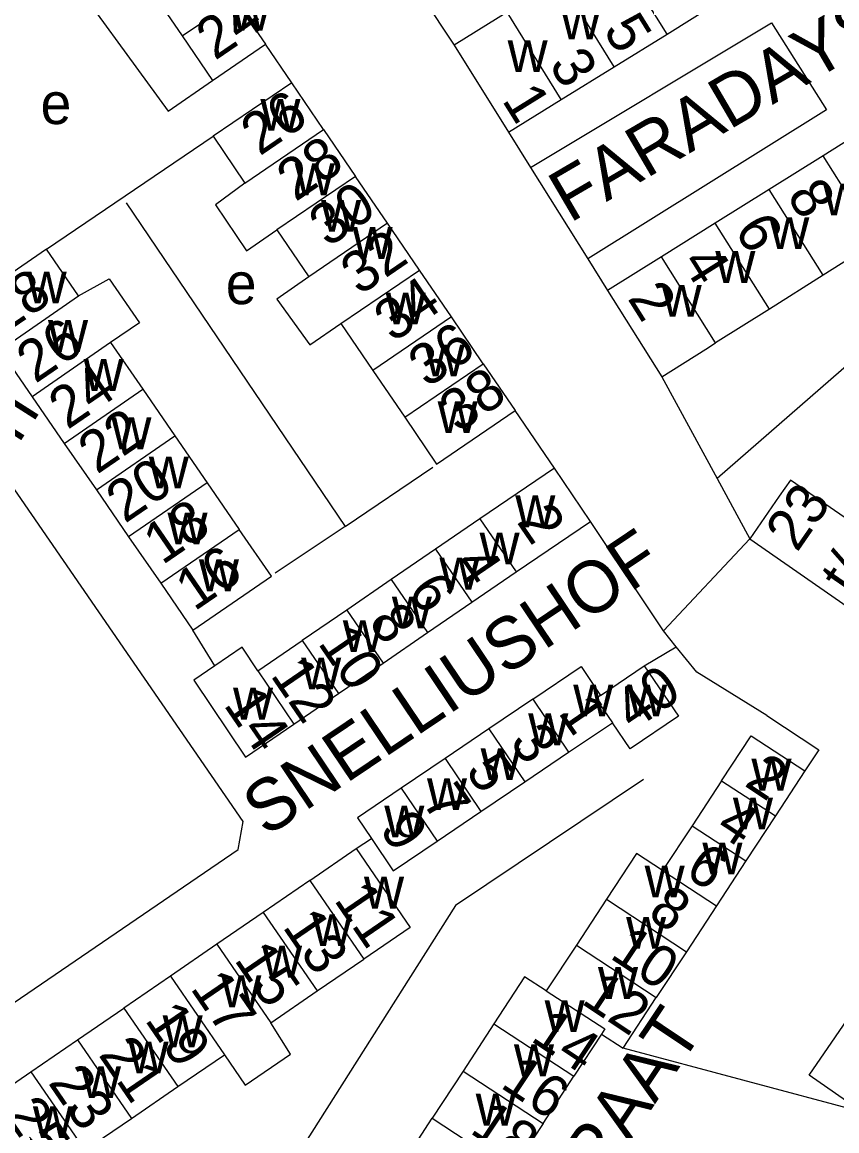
# Model space of a CAD drawing. Extents: x 159294 to 161936, y 384538 to 386517.
# Drawn here: x 159801.9 to 159880.6, y 385096.8 to 385204 of the extents above; entities that cross this region are included whole.
import ezdxf

# ---------------------------------------------------------------- set-up
doc = ezdxf.new("R2010")
doc.units = 0
for name, color, linetype in [('BLT_Basislijn', 7, 'Continuous'), ('BLT_Bebouwing', 7, 'Continuous'), ('BLT_Centroide', 7, 'Continuous'), ('BLT_Huisnummer', 7, 'Continuous'), ('BLT_Huisnummer_ tussenligend', 7, 'Continuous'), ('BLT_Huisnummer_reeks', 7, 'Continuous'), ('BLT_Onderverdeling_panden', 7, 'Continuous'), ('BLT_Straatnaam', 7, 'Continuous'), ('BLT_Vlakafsluiter', 7, 'Continuous')]:
    doc.layers.add(name, color=color, linetype=linetype)

msp = doc.modelspace()

# ---------------------------------------------------------------- linework, layer by layer
at = {"layer": 'BLT_Basislijn'}
for p, q in [((159838.25, 385209.82), (159843.61, 385201.74)), ((159827.93, 385198.11), (159825.39, 385201.82)), ((159804.23, 385182.02), (159820.33, 385192.93)), ((159848.85, 385193.32), (159850.98, 385189.93)), ((159850.98, 385189.93), (159856.51, 385181.1)), ((159856.51, 385181.1), (159858.43, 385178.04)), ((159893.92, 385181.56), (159869.01, 385159.87)), ((159863.68, 385169.69), (159869.01, 385159.87)), ((159853.31, 385160.86), (159849.52, 385166.43)), ((159869.01, 385159.87), (159872.18, 385154.05)), ((159833.09, 385155.24), (159826.33, 385150.72)), ((159863.84, 385145.15), (159856.77, 385155.72)), ((159820.51, 385141.77), (159818.39, 385145.22)), ((159861.96, 385141.76), (159865.07, 385143.61)), ((159861.9, 385130.79), (159843.73, 385118.6)), ((159877.89, 385102.23), (159897.73, 385131.1)), ((159834.15, 385124.11), (159835.62, 385125.07)), ((159843.73, 385118.6), (159815.51, 385074.05)), ((159883.05, 385098.63), (159877.89, 385102.23))]:
    msp.add_line(p, q, dxfattribs=at)
for points in [[(159797.86, 385180.72), (159800.24, 385184.36), (159789.73, 385199.76), (159805.13, 385210.27), (159816, 385195.36), (159820.28, 385198.32)], [(159850.98, 385189.93), (159874.25, 385203.89), (159879.57, 385195.49), (159856.51, 385181.1)], [(159811.95, 385186.49), (159833.09, 385155.24), (159841.56, 385160.97)], [(159865.07, 385143.61), (159863.84, 385145.15)], [(159873.81, 385136.96), (159867.04, 385141.15), (159865.07, 385143.61)], [(159873.81, 385136.96), (159878.83, 385133.65), (159877.49, 385131.61)]]:
    msp.add_lwpolyline(points, dxfattribs=at)
msp.add_lwpolyline([(159796.41, 385160.94), (159764.11, 385111.55), (159764.6, 385108.77), (159781.79, 385097.56), (159784.03, 385097.59), (159822.74, 385124.02), (159823.25, 385126.73), (159799.73, 385160.83)], close=True, dxfattribs=at)
at = {"layer": 'BLT_Bebouwing'}
for p, q in [((159814.41, 385206.95), (159817.34, 385202.64)), ((159822.46, 385206.13), (159825.39, 385201.82)), ((159864.18, 385202.8), (159869.28, 385205.97)), ((159859.07, 385199.64), (159864.18, 385202.8)), ((159843.61, 385201.74), (159848.85, 385193.32)), ((159853.96, 385196.48), (159859.07, 385199.64)), ((159831.01, 385193.58), (159827.93, 385198.11)), ((159848.85, 385193.32), (159853.96, 385196.48)), ((159831.01, 385193.58), (159834.1, 385189.06)), ((159884.44, 385194.31), (159879.24, 385191.05)), ((159879.24, 385191.05), (159874.04, 385187.8)), ((159837.18, 385184.53), (159834.1, 385189.06)), ((159874.04, 385187.8), (159868.83, 385184.54)), ((159840.27, 385180.01), (159837.18, 385184.53)), ((159868.83, 385184.54), (159863.63, 385181.29)), ((159826.49, 385183.88), (159829.58, 385179.35)), ((159884.45, 385182.78), (159879.26, 385179.51)), ((159863.63, 385181.29), (159858.43, 385178.04)), ((159843.35, 385175.48), (159840.27, 385180.01)), ((159879.26, 385179.51), (159874.07, 385176.23)), ((159858.43, 385178.04), (159863.68, 385169.69)), ((159846.43, 385170.95), (159843.35, 385175.48)), ((159874.07, 385176.23), (159868.87, 385172.96)), ((159832.67, 385174.83), (159835.75, 385170.3)), ((159799.75, 385172.28), (159802.85, 385167.77)), ((159810.44, 385173), (159813.55, 385168.49)), ((159835.75, 385170.3), (159838.84, 385165.78)), ((159846.43, 385170.95), (159849.52, 385166.43)), ((159813.55, 385168.49), (159816.65, 385163.98)), ((159802.85, 385167.77), (159805.96, 385163.26)), ((159816.65, 385163.98), (159819.76, 385159.46)), ((159805.96, 385163.26), (159809.07, 385158.76)), ((159853.31, 385160.86), (159846.11, 385155.98)), ((159856.77, 385155.72), (159853.31, 385160.86)), ((159819.76, 385159.46), (159822.86, 385154.95)), ((159809.07, 385158.76), (159812.17, 385154.24)), ((159846.11, 385155.98), (159841.82, 385153.04)), ((159849.6, 385150.86), (159856.77, 385155.72)), ((159812.17, 385154.24), (159815.28, 385149.74)), ((159841.82, 385153.04), (159837.53, 385150.1)), ((159845.33, 385147.92), (159849.6, 385150.86)), ((159837.53, 385150.1), (159833.24, 385147.16)), ((159841.04, 385144.98), (159845.33, 385147.92)), ((159833.24, 385147.16), (159828.95, 385144.22)), ((159836.75, 385142.04), (159841.04, 385144.98)), ((159824.66, 385141.28), (159828.95, 385144.22)), ((159832.46, 385139.1), (159836.75, 385142.04)), ((159828.12, 385136.13), (159832.46, 385139.1)), ((159851.21, 385138.53), (159846.97, 385135.67)), ((159854.67, 385133.41), (159858.9, 385136.27)), ((159846.97, 385135.67), (159842.74, 385132.8)), ((159842.74, 385132.8), (159838.5, 385129.94)), ((159850.43, 385130.55), (159854.67, 385133.41)), ((159877.49, 385131.61), (159874.64, 385127.27)), ((159846.2, 385127.68), (159850.43, 385130.55)), ((159869.45, 385130.66), (159866.6, 385126.32)), ((159841.96, 385124.82), (159846.2, 385127.68)), ((159874.64, 385127.27), (159871.79, 385122.92)), ((159866.6, 385126.32), (159863.75, 385121.99)), ((159871.79, 385122.92), (159868.95, 385118.57)), ((159829.67, 385121.03), (159825.18, 385117.95)), ((159858.33, 385119.21), (159855.42, 385114.79)), ((159825.18, 385117.95), (159820.69, 385114.86)), ((159868.95, 385118.57), (159866.05, 385114.14)), ((159820.69, 385114.86), (159816.21, 385111.79)), ((159855.42, 385114.79), (159852.51, 385110.37)), ((159830.4, 385110.35), (159834.89, 385113.42)), ((159866.05, 385114.14), (159863.14, 385109.71)), ((159816.21, 385111.79), (159811.72, 385108.7)), ((159825.91, 385107.27), (159830.4, 385110.35)), ((159859.93, 385104.81), (159863.14, 385109.71)), ((159807.23, 385105.62), (159811.72, 385108.7)), ((159847.45, 385107.17), (159844.47, 385102.61)), ((159857.84, 385106.18), (159855.18, 385102.12)), ((159857.84, 385106.18), (159859.93, 385104.81)), ((159802.74, 385102.54), (159807.23, 385105.62)), ((159816.93, 385101.12), (159821.42, 385104.19)), ((159798.26, 385099.46), (159802.74, 385102.54)), ((159844.47, 385102.61), (159841.5, 385098.05)), ((159852.2, 385097.56), (159855.18, 385102.12)), ((159812.44, 385098.04), (159816.93, 385101.12)), ((159807.95, 385094.96), (159812.44, 385098.04)), ((159838.52, 385093.48), (159841.5, 385098.05)), ((159852.2, 385097.56), (159849.22, 385093))]:
    msp.add_line(p, q, dxfattribs=at)
for points in [[(159848.73, 385204.93), (159847.86, 385204.38), (159843.61, 385201.74)], [(159817.34, 385202.64), (159820.28, 385198.32)], [(159820.28, 385198.32), (159825.39, 385201.82)], [(159827.93, 385198.11), (159820.33, 385192.93)], [(159820.33, 385192.93), (159823.41, 385188.4)], [(159823.41, 385188.4), (159820.58, 385186.3), (159823.55, 385181.87), (159826.49, 385183.88)], [(159804.23, 385182.02), (159796.64, 385176.8)], [(159807.34, 385177.51), (159804.23, 385182.02)], [(159807.34, 385177.51), (159810.29, 385179.17), (159813.22, 385174.91), (159810.44, 385173)], [(159829.58, 385179.35), (159826.48, 385177.18), (159829.67, 385172.79), (159832.67, 385174.83)], [(159863.68, 385169.69), (159867.91, 385172.36), (159868.87, 385172.96)], [(159838.84, 385165.78), (159841.92, 385161.25), (159849.52, 385166.43)], [(159883.24, 385154.78), (159876.09, 385159.71), (159875.02, 385158.16), (159872.18, 385154.05)], [(159818.39, 385145.22), (159825.96, 385150.44), (159822.86, 385154.95)], [(159872.18, 385154.05), (159889.81, 385141.77), (159893.8, 385147.8)], [(159815.28, 385149.74), (159818.39, 385145.22)], [(159824.66, 385141.28), (159823.13, 385143.56), (159820.51, 385141.77)], [(159820.51, 385141.77), (159818.47, 385140.37), (159823.47, 385132.95), (159828.12, 385136.13)], [(159851.21, 385138.53), (159855.89, 385141.7), (159857.75, 385138.91)], [(159857.75, 385138.91), (159861.96, 385141.76)], [(159861.96, 385141.76), (159865.27, 385136.9), (159860.62, 385133.74), (159858.9, 385136.27)], [(159869.45, 385130.66), (159872.3, 385135), (159877.49, 385131.61)], [(159838.5, 385129.94), (159834.27, 385127.08), (159835.62, 385125.07)], [(159835.62, 385125.07), (159837.73, 385121.96), (159841.96, 385124.82)], [(159829.67, 385121.03), (159834.15, 385124.11)], [(159834.15, 385124.11), (159839.38, 385116.5), (159834.89, 385113.42)], [(159863.75, 385121.99), (159861.24, 385123.64), (159858.33, 385119.21)], [(159852.51, 385110.37), (159850.42, 385111.73), (159847.45, 385107.17)], [(159821.42, 385104.19), (159823.43, 385101.26), (159827.8, 385104.25), (159825.91, 385107.27)]]:
    msp.add_lwpolyline(points, dxfattribs=at)
at = {"layer": 'BLT_Onderverdeling_panden'}
for p, q in [((159864.18, 385202.8), (159858.94, 385211.27)), ((159859.07, 385199.64), (159853.84, 385208.1)), ((159817.34, 385202.64), (159822.46, 385206.13)), ((159853.96, 385196.48), (159848.73, 385204.93)), ((159823.41, 385188.4), (159831.01, 385193.58)), ((159884.45, 385182.78), (159879.24, 385191.05)), ((159834.1, 385189.06), (159826.49, 385183.88)), ((159879.26, 385179.51), (159874.04, 385187.8)), ((159837.18, 385184.53), (159829.58, 385179.35)), ((159874.07, 385176.23), (159868.83, 385184.54)), ((159868.87, 385172.96), (159863.63, 385181.29)), ((159832.67, 385174.83), (159840.27, 385180.01)), ((159799.75, 385172.28), (159807.34, 385177.51)), ((159843.35, 385175.48), (159835.75, 385170.3)), ((159810.44, 385173), (159802.85, 385167.77)), ((159838.84, 385165.78), (159846.43, 385170.95)), ((159805.96, 385163.26), (159813.55, 385168.49)), ((159809.07, 385158.76), (159816.65, 385163.98)), ((159819.76, 385159.46), (159812.17, 385154.24)), ((159846.11, 385155.98), (159849.6, 385150.86)), ((159815.28, 385149.74), (159822.86, 385154.95)), ((159841.82, 385153.04), (159845.33, 385147.92)), ((159837.53, 385150.1), (159841.04, 385144.98)), ((159833.24, 385147.16), (159836.75, 385142.04)), ((159828.95, 385144.22), (159832.46, 385139.1)), ((159824.66, 385141.28), (159828.12, 385136.13)), ((159851.21, 385138.53), (159854.67, 385133.41)), ((159846.97, 385135.67), (159850.43, 385130.55)), ((159842.74, 385132.8), (159846.2, 385127.68)), ((159869.45, 385130.66), (159874.64, 385127.27)), ((159838.5, 385129.94), (159841.96, 385124.82)), ((159866.6, 385126.32), (159871.79, 385122.92)), ((159863.75, 385121.99), (159868.95, 385118.57)), ((159829.67, 385121.03), (159834.89, 385113.42)), ((159858.33, 385119.21), (159866.05, 385114.14)), ((159825.18, 385117.95), (159830.4, 385110.35)), ((159820.69, 385114.86), (159825.91, 385107.27)), ((159855.42, 385114.79), (159863.14, 385109.71)), ((159816.21, 385111.79), (159821.42, 385104.19)), ((159811.72, 385108.7), (159816.93, 385101.12)), ((159847.45, 385107.17), (159855.18, 385102.12)), ((159807.23, 385105.62), (159812.44, 385098.04)), ((159802.74, 385102.54), (159807.95, 385094.96)), ((159844.47, 385102.61), (159852.2, 385097.56)), ((159841.5, 385098.05), (159849.22, 385093))]:
    msp.add_line(p, q, dxfattribs=at)
for points in [[(159857.75, 385138.91), (159857.31, 385138.61), (159858.9, 385136.27)], [(159852.51, 385110.37), (159858.18, 385106.69), (159857.84, 385106.18)]]:
    msp.add_lwpolyline(points, dxfattribs=at)
at = {"layer": 'BLT_Vlakafsluiter'}
msp.add_line((159872.18, 385154.05), (159863.84, 385145.15), dxfattribs=at)
msp.add_lwpolyline([(159883.05, 385098.63), (159859.93, 385104.81)], dxfattribs=at)

# ---------------------------------------------------------------- texts
at = {"layer": 'BLT_Centroide'}
for s, p in [('w', (159822.03, 385203.15)), ('w', (159853.91, 385202.3)), ('w', (159848.78, 385199.14)), ('e', (159803.67, 385194.11)), ('w', (159824.9, 385193.46)), ('w', (159828.22, 385187.24)), ('w', (159879.25, 385185.28)), ('w', (159830.76, 385183.71)), ('w', (159874.05, 385182.03)), ('w', (159833.8, 385181.08)), ('w', (159868.84, 385178.77)), ('w', (159802.33, 385176.79)), ('e', (159821.56, 385176.71)), ('w', (159837, 385174.75)), ('w', (159863.66, 385175.5)), ('w', (159804.39, 385172.1)), ('w', (159840.77, 385169.74)), ('w', (159807.83, 385168.33)), ('w', (159842.02, 385164.26)), ('w', (159810.51, 385162.7)), ('w', (159814.12, 385158.92)), ('w', (159849.52, 385155.16)), ('w', (159815.93, 385153.5)), ('w', (159846.07, 385151.57)), ('w', (159818.96, 385148.98)), ('w', (159842.2, 385149.13)), ('w', (159837.6, 385145.39)), ('w', (159832.86, 385143.09)), ('w', (159828.84, 385139.49)), ('w', (159822.26, 385136.58)), ('w', (159855.11, 385136.89)), ('w', (159860.32, 385136.89)), ('w', (159850.77, 385134.09)), ('w', (159846.17, 385130.73)), ('w', (159872.33, 385129.71)), ('w', (159840.99, 385127.84)), ('w', (159836.87, 385125.19)), ('w', (159870.54, 385125.96)), ('w', (159867.59, 385121.61)), ('w', (159862.01, 385119.39)), ('w', (159834.91, 385118.31)), ('w', (159829.9, 385114.69)), ('w', (159860.22, 385114.44)), ('w', (159825.06, 385111.65)), ('w', (159857.51, 385109.59)), ('w', (159821.12, 385108.78)), ('w', (159852.35, 385106.39)), ('w', (159815.46, 385104.92)), ('w', (159812.17, 385102.39)), ('w', (159849.39, 385102.12)), ('w', (159807.57, 385100)), ('w', (159845.7, 385097.35)), ('w', (159802.93, 385096.15))]:
    msp.add_text(s, height=4, dxfattribs=at).set_placement(p)
at = {"layer": 'BLT_Huisnummer'}
for s, rotation, p in [('24', 34.3877, (159820.51, 385200.2)), ('5', 301.7513, (159857.94, 385203.19)), ('26', 34.3877, (159824.83, 385190.97)), ('1', 301.8902, (159848.17, 385196.43)), ('30', 34.3877, (159831.42, 385182.13)), ('6', 302.2157, (159870.61, 385183.87)), ('28', 34.3877, (159800.06, 385173.73)), ('34', 34.3877, (159837.7, 385172.94)), ('2', 302.1834, (159860.3, 385177.28)), ('24', 34.3877, (159806.27, 385164.53)), ('38', 34.3877, (159844.01, 385164.2)), ('20', 34.3877, (159811.81, 385155.47)), ('2', 304.3877, (159849.59, 385155.69)), ('16', 34.3877, (159818.52, 385146.98)), ('6', 304.3877, (159839.05, 385149)), ('10', 304.3877, (159830.38, 385143.97)), ('40', 34.3877, (159860.87, 385135.41)), ('14', 304.3877, (159821.28, 385138.01)), ('1', 304.3877, (159853.59, 385137.27)), ('5', 304.3877, (159844.63, 385131.63)), ('2', 326.3877, (159871.53, 385130.25)), ('9', 304.3877, (159836.33, 385125.98)), ('6', 326.3877, (159865.76, 385121.57)), ('11', 304.3877, (159831.94, 385119.15)), ('10', 326.3877, (159858.53, 385113.6)), ('15', 304.3877, (159822.3, 385113.38)), ('19', 304.3877, (159813.67, 385107.56)), ('14', 326.3877, (159850.88, 385105.6)), ('23', 304.3877, (159804.34, 385101.49)), ('18', 326.3877, (159845.01, 385096.71)), ('27', 304.3877, (159795.79, 385095.66))]:
    msp.add_text(s, height=4, rotation=rotation, dxfattribs=at).set_placement(p)
at = {"layer": 'BLT_Huisnummer_ tussenligend'}
for s, rotation, p in [('3', 301.8902, (159852.7, 385199.85)), ('28', 34.3877, (159828.29, 385186.55)), ('8', 302.2157, (159875.67, 385187.18)), ('32', 34.3877, (159834.48, 385177.49)), ('4', 302.1834, (159865.49, 385180.75)), ('26', 34.3877, (159803.16, 385168.99)), ('36', 34.3877, (159841.01, 385168.56)), ('22', 34.3877, (159809.12, 385160.22)), ('18', 34.3877, (159815.42, 385151.45)), ('4', 304.3877, (159843.48, 385151.61)), ('8', 304.3877, (159835.26, 385146.03)), ('12', 304.3877, (159825.8, 385140.86)), ('3', 304.3877, (159848.91, 385134.45)), ('7', 304.3877, (159840.44, 385128.64)), ('4', 326.3877, (159868.72, 385125.77)), ('8', 326.3877, (159862.16, 385117.51)), ('13', 304.3877, (159826.97, 385116.56)), ('17', 304.3877, (159818.06, 385110.62)), ('12', 326.3877, (159855.77, 385109.21)), ('21', 304.3877, (159809.2, 385104.2)), ('16', 326.3877, (159847.96, 385101.1)), ('25', 304.3877, (159800.1, 385098.4))]:
    msp.add_text(s, height=4, rotation=rotation, dxfattribs=at).set_placement(p)
at = {"layer": 'BLT_Huisnummer_reeks'}
for s, p in [('23', (159876.73, 385152.65)), ('t/m', (159882.01, 385148.38))]:
    msp.add_text(s, height=4, rotation=55.4106, dxfattribs=at).set_placement(p)
at = {"layer": 'BLT_Straatnaam'}
for s, rotation, p in [('FARADAYSTRAAT', 30.3288, (159854.78, 385184.5)), ('SNELLIUSHOF', 327.5275, (159761.83, 385186.61)), ('SNELLIUSHOF', 33.95, (159825.46, 385125.16)), ('STEPHENSONSTRAAT', 56.1924, (159827.45, 385046.29))]:
    msp.add_text(s, height=5, rotation=rotation, dxfattribs=at).set_placement(p)

doc.saveas('drawing.dxf')
